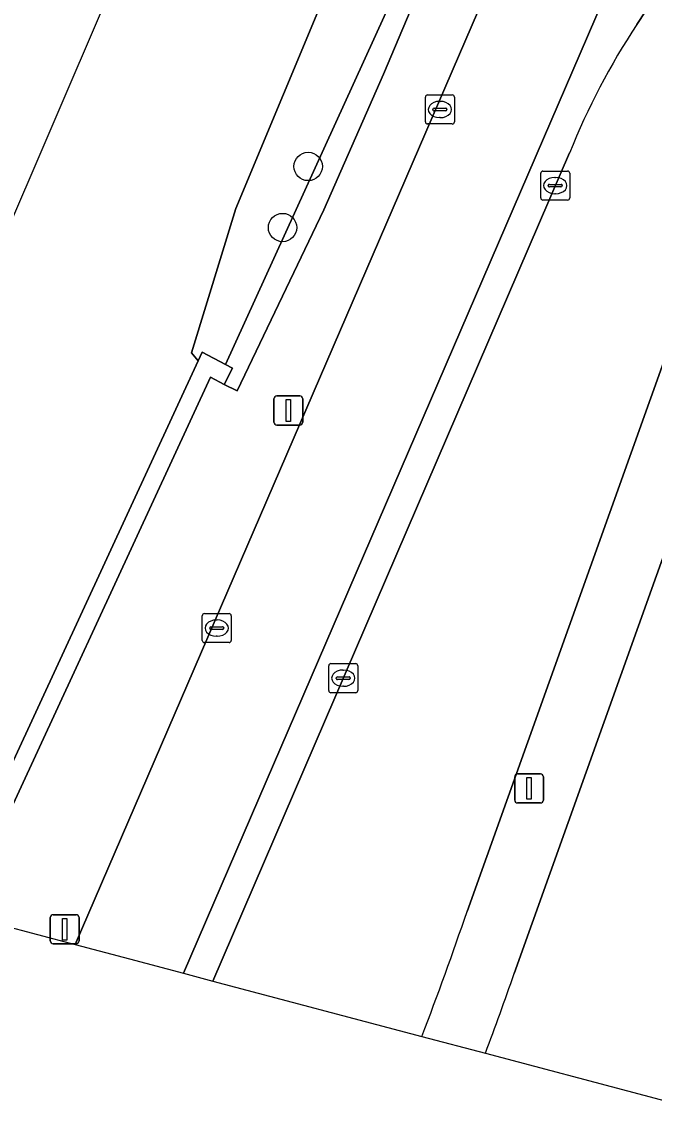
# Model space of a CAD drawing. Extents: x 161772 to 163126, y 383092 to 383917.
# Drawn here: x 161850.88 to 161872.66, y 383170.5 to 383207.99 of the extents above; entities that cross this region are included whole.
import ezdxf

# ---------------------------------------------------------------- set-up
doc = ezdxf.new("R2010")
doc.units = 0
for name, color, linetype in [('IMGEO_Berm_open', 7, 'Continuous'), ('IMGEO_Boom', 7, 'Continuous'), ('IMGEO_Fietspad_gesloten', 7, 'Continuous'), ('IMGEO_Gemengd_bos', 7, 'Continuous'), ('IMGEO_Groenvoorziening', 7, 'Continuous'), ('IMGEO_Kademuur', 7, 'Continuous'), ('IMGEO_Kolk', 7, 'Continuous'), ('IMGEO_Lichtmast', 7, 'Continuous'), ('IMGEO_Oever', 7, 'Continuous'), ('IMGEO_Rijbaan_lokaal_gesloten', 7, 'Continuous'), ('IMGEO_Voetpad_open', 7, 'Continuous'), ('IMGEO_Waterloop', 7, 'Continuous')]:
    doc.layers.add(name, color=color, linetype=linetype)

msp = doc.modelspace()

# ---------------------------------------------------------------- linework, layer by layer
at = {"layer": 'IMGEO_Berm_open'}
for points in [[(161872.064, 383207.898), (161874.759, 383212.006), (161872.703, 383212.933), (161856.447, 383175.219), (161857.465, 383174.949)], [(161857.465, 383174.949), (161869.749, 383203.472)]]:
    msp.add_lwpolyline(points, dxfattribs=at)
msp.add_arc((161892.604, 383194.336), 24.613, 146.5647, 158.2121, dxfattribs=at)
at = {"layer": 'IMGEO_Boom'}
for centre in [(161860.743, 383203.009), (161859.861, 383200.904)]:
    msp.add_circle(centre, 0.489, dxfattribs=at)
at = {"layer": 'IMGEO_Fietspad_gesloten'}
for points in [[(161871.401, 383219.5), (161852.715, 383176.208), (161854.584, 383175.713), (161856.447, 383175.219)], [(161856.447, 383175.219), (161872.703, 383212.933), (161874.666, 383217.487)]]:
    msp.add_lwpolyline(points, dxfattribs=at)
at = {"layer": 'IMGEO_Gemengd_bos'}
msp.add_lwpolyline([(161883.313, 383242.582), (161876.974, 383248.266), (161873.473, 383238.745), (161872.248, 383234.113), (161870.181, 383225.045), (161869.024, 383221.735), (161864.724, 383211.184), (161857.891, 383196.191), (161858.138, 383196.062), (161857.847, 383195.499), (161858.299, 383195.282), (161861.282, 383201.516), (161863.34, 383206.187), (161869.33, 383220.357), (161870.668, 383223.114)], dxfattribs=at)
at = {"layer": 'IMGEO_Groenvoorziening'}
msp.add_lwpolyline([(161866.848, 383172.461), (161877.756, 383169.569), (161892.349, 383188.984), (161892.876, 383189.685), (161891.182, 383190.179), (161891.094, 383189.335), (161880.189, 383192.412), (161879.18, 383192.72), (161875.176, 383193.943), (161874.603, 383194.118), (161867.84, 383175.212)], dxfattribs=at)
msp.add_arc((161719.189, 383227.294), 157.511, 339.62756, 340.69124, dxfattribs=at)
at = {"layer": 'IMGEO_Kademuur'}
msp.add_lwpolyline([(161848.819, 383177.242), (161848.819, 383177.242), (161857.383, 383195.746), (161857.847, 383195.499), (161858.138, 383196.062), (161857.891, 383196.191), (161857.092, 383196.61), (161856.954, 383196.313), (161848.202, 383177.405)], close=True, dxfattribs=at)
at = {"layer": 'IMGEO_Kolk'}
for p, q in [((161864.78, 383204.545), (161864.78, 383205.397)), ((161864.855, 383205.471), (161865.707, 383205.471)), ((161865.781, 383205.397), (161865.781, 383204.545)), ((161865.039, 383204.965), (161865.039, 383204.977)), ((161865.477, 383204.928), (161865.079, 383204.928)), ((161865.082, 383205.014), (161865.48, 383205.014)), ((161865.268, 383205.251), (161865.293, 383205.251)), ((161865.523, 383204.977), (161865.523, 383204.965)), ((161865.291, 383204.691), (161865.266, 383204.691)), ((161865.707, 383204.471), (161864.855, 383204.471)), ((161868.752, 383201.923), (161868.752, 383202.775)), ((161868.827, 383202.849), (161869.679, 383202.849)), ((161869.753, 383202.775), (161869.753, 383201.923)), ((161869.011, 383202.343), (161869.011, 383202.355)), ((161869.449, 383202.306), (161869.051, 383202.306)), ((161869.054, 383202.392), (161869.452, 383202.392)), ((161869.24, 383202.629), (161869.265, 383202.629)), ((161869.495, 383202.355), (161869.495, 383202.343)), ((161869.263, 383202.069), (161869.238, 383202.069)), ((161869.679, 383201.849), (161868.827, 383201.849)), ((161857.094, 383186.68), (161857.094, 383187.532)), ((161857.169, 383187.606), (161858.021, 383187.606)), ((161857.582, 383187.386), (161857.607, 383187.386)), ((161858.095, 383187.532), (161858.095, 383186.68)), ((161857.353, 383187.1), (161857.353, 383187.112)), ((161857.791, 383187.063), (161857.393, 383187.063)), ((161857.396, 383187.149), (161857.794, 383187.149)), ((161857.837, 383187.112), (161857.837, 383187.1)), ((161858.021, 383186.606), (161857.169, 383186.606)), ((161857.605, 383186.826), (161857.58, 383186.826)), ((161861.452, 383184.956), (161861.452, 383185.808)), ((161861.527, 383185.882), (161862.379, 383185.882)), ((161862.453, 383185.808), (161862.453, 383184.956)), ((161861.754, 383185.425), (161862.152, 383185.425)), ((161861.94, 383185.662), (161861.965, 383185.662)), ((161861.711, 383185.376), (161861.711, 383185.388)), ((161862.149, 383185.339), (161861.751, 383185.339)), ((161861.963, 383185.102), (161861.938, 383185.102)), ((161862.195, 383185.388), (161862.195, 383185.376)), ((161862.379, 383184.882), (161861.527, 383184.882))]:
    msp.add_line(p, q, dxfattribs=at)
for points in [[(161864.78, 383204.545), (161864.78, 383205.397)], [(161864.855, 383205.471), (161865.707, 383205.471)], [(161865.781, 383205.397), (161865.781, 383204.545)], [(161865.707, 383204.471), (161864.855, 383204.471)], [(161868.752, 383201.923), (161868.752, 383202.775)], [(161868.827, 383202.849), (161869.679, 383202.849)], [(161869.753, 383202.775), (161869.753, 383201.923)], [(161869.679, 383201.849), (161868.827, 383201.849)], [(161857.094, 383186.68), (161857.094, 383187.532)], [(161857.169, 383187.606), (161858.021, 383187.606)], [(161858.095, 383187.532), (161858.095, 383186.68)], [(161858.021, 383186.606), (161857.169, 383186.606)], [(161861.452, 383184.956), (161861.452, 383185.808)], [(161861.527, 383185.882), (161862.379, 383185.882)], [(161862.453, 383185.808), (161862.453, 383184.956)], [(161862.379, 383184.882), (161861.527, 383184.882)]]:
    msp.add_lwpolyline(points, dxfattribs=at)
for centre, radius, start, end in [((161864.857, 383205.395), 0.0765, 91.552, 178.448), ((161864.857, 383205.395), 0.0765, 91.552, 178.448), ((161865.705, 383205.395), 0.0765, 1.552, 88.448), ((161865.705, 383205.395), 0.0765, 1.552, 88.448), ((161865.079, 383204.974), 0.0403, 85.8775, 175.7526), ((161865.076, 383204.964), 0.0366, 178.938, 274.7102), ((161865.48, 383204.971), 0.043, 264.8664, 352.4533), ((161865.484, 383204.976), 0.0386, 1.7309, 96.639), ((161864.857, 383204.547), 0.0765, 181.552, 268.448), ((161864.857, 383204.547), 0.0765, 181.552, 268.448), ((161865.705, 383204.547), 0.0765, 271.552, 358.448), ((161865.705, 383204.547), 0.0765, 271.552, 358.448), ((161868.829, 383202.773), 0.0765, 91.552, 178.448), ((161868.829, 383202.773), 0.0765, 91.552, 178.448), ((161869.677, 383202.773), 0.0765, 1.552, 88.448), ((161869.677, 383202.773), 0.0765, 1.552, 88.448), ((161869.051, 383202.352), 0.0403, 85.8775, 175.7526), ((161869.048, 383202.342), 0.0366, 178.938, 274.7102), ((161869.452, 383202.349), 0.043, 264.8664, 352.4533), ((161869.456, 383202.354), 0.0386, 1.7309, 96.639), ((161868.829, 383201.925), 0.0765, 181.552, 268.448), ((161868.829, 383201.925), 0.0765, 181.552, 268.448), ((161869.677, 383201.925), 0.0765, 271.552, 358.448), ((161869.677, 383201.925), 0.0765, 271.552, 358.448), ((161857.171, 383187.53), 0.0765, 91.552, 178.448), ((161857.171, 383187.53), 0.0765, 91.552, 178.448), ((161858.019, 383187.53), 0.0765, 1.552, 88.448), ((161858.019, 383187.53), 0.0765, 1.552, 88.448), ((161857.393, 383187.109), 0.0403, 85.8775, 175.7526), ((161857.39, 383187.099), 0.0366, 178.938, 274.7102), ((161857.794, 383187.106), 0.043, 264.8664, 352.4533), ((161857.798, 383187.111), 0.0386, 1.7309, 96.639), ((161857.171, 383186.682), 0.0765, 181.552, 268.448), ((161857.171, 383186.682), 0.0765, 181.552, 268.448), ((161858.019, 383186.682), 0.0765, 271.552, 358.448), ((161858.019, 383186.682), 0.0765, 271.552, 358.448), ((161861.529, 383185.806), 0.0765, 91.552, 178.448), ((161861.529, 383185.806), 0.0765, 91.552, 178.448), ((161862.377, 383185.806), 0.0765, 1.552, 88.448), ((161862.377, 383185.806), 0.0765, 1.552, 88.448), ((161861.751, 383185.385), 0.0403, 85.8775, 175.7526), ((161862.156, 383185.387), 0.0386, 1.7309, 96.639), ((161861.748, 383185.375), 0.0366, 178.938, 274.7102), ((161862.152, 383185.382), 0.043, 264.8664, 352.4533), ((161861.529, 383184.958), 0.0765, 181.552, 268.448), ((161861.529, 383184.958), 0.0765, 181.552, 268.448), ((161862.377, 383184.958), 0.0765, 271.552, 358.448), ((161862.377, 383184.958), 0.0765, 271.552, 358.448)]:
    msp.add_arc(centre, radius, start, end, dxfattribs=at)
for centre, major_axis, ratio, start_param, end_param in [((161865.267, 383204.971), (-0.387, 0.002), 0.722429, 4.712389, 7.853982), ((161865.292, 383204.971), (-0.39, 0.002), 0.717154, 1.570796, 4.712389), ((161869.239, 383202.349), (-0.387, 0.002), 0.722429, 4.712389, 7.853982), ((161869.264, 383202.349), (-0.39, 0.002), 0.717154, 1.570796, 4.712389), ((161857.581, 383187.106), (-0.387, 0.002), 0.722429, 4.712389, 7.853982), ((161857.606, 383187.106), (-0.39, 0.002), 0.717154, 1.570796, 4.712389), ((161861.939, 383185.382), (-0.387, 0.002), 0.722429, 4.712389, 7.853982), ((161861.964, 383185.382), (-0.39, 0.002), 0.717154, 1.570796, 4.712389)]:
    msp.add_ellipse(centre, major_axis=major_axis, ratio=ratio, start_param=start_param, end_param=end_param, dxfattribs=at)
at = {"layer": 'IMGEO_Lichtmast'}
for p, q in [((161859.566, 383194.202), (161859.566, 383195.002)), ((161859.566, 383195.002), (161859.566, 383194.202)), ((161859.666, 383195.102), (161860.456, 383195.102)), ((161860.456, 383195.102), (161859.666, 383195.102)), ((161860.556, 383195.002), (161860.556, 383194.202)), ((161860.556, 383194.202), (161860.556, 383195.002)), ((161860.456, 383194.102), (161859.666, 383194.102)), ((161859.666, 383194.102), (161860.456, 383194.102)), ((161867.956, 383182.084), (161868.746, 383182.084)), ((161868.746, 383182.084), (161867.956, 383182.084)), ((161867.856, 383181.184), (161867.856, 383181.984)), ((161867.856, 383181.984), (161867.856, 383181.184)), ((161868.846, 383181.984), (161868.846, 383181.184)), ((161868.846, 383181.184), (161868.846, 383181.984)), ((161868.746, 383181.084), (161867.956, 383181.084)), ((161867.956, 383181.084), (161868.746, 383181.084)), ((161851.962, 383177.233), (161852.752, 383177.233)), ((161852.752, 383177.233), (161851.962, 383177.233)), ((161851.862, 383176.333), (161851.862, 383177.133)), ((161851.862, 383177.133), (161851.862, 383176.333)), ((161852.852, 383177.133), (161852.852, 383176.333)), ((161852.852, 383176.333), (161852.852, 383177.133)), ((161852.752, 383176.233), (161851.962, 383176.233)), ((161851.962, 383176.233), (161852.752, 383176.233))]:
    msp.add_line(p, q, dxfattribs=at)
for points in [[(161859.986, 383194.977), (161860.136, 383194.977), (161860.136, 383194.227), (161859.986, 383194.227), (161859.986, 383194.977)], [(161868.276, 383181.959), (161868.426, 383181.959), (161868.426, 383181.209), (161868.276, 383181.209), (161868.276, 383181.959)], [(161852.282, 383177.108), (161852.432, 383177.108), (161852.432, 383176.358), (161852.282, 383176.358), (161852.282, 383177.108)]]:
    msp.add_lwpolyline(points, dxfattribs=at)
for centre, start, end in [((161859.666, 383195.002), 90, 180), ((161859.666, 383195.002), 90, 180), ((161860.456, 383195.002), 0, 90), ((161860.456, 383195.002), 360, 90), ((161859.666, 383194.202), 180, 270), ((161859.666, 383194.202), 180, 270), ((161860.456, 383194.202), 270, 0), ((161860.456, 383194.202), 270, 0), ((161867.956, 383181.984), 90, 180), ((161867.956, 383181.984), 90, 180), ((161868.746, 383181.984), 0, 90), ((161868.746, 383181.984), 360, 90), ((161867.956, 383181.184), 180, 270), ((161867.956, 383181.184), 180, 270), ((161868.746, 383181.184), 270, 0), ((161868.746, 383181.184), 270, 0), ((161851.962, 383177.133), 90, 180), ((161851.962, 383177.133), 90, 180), ((161852.752, 383177.133), 0, 90), ((161852.752, 383177.133), 360, 90), ((161851.962, 383176.333), 180, 270), ((161851.962, 383176.333), 180, 270), ((161852.752, 383176.333), 270, 0), ((161852.752, 383176.333), 270, 0)]:
    msp.add_arc(centre, 0.1, start, end, dxfattribs=at)
at = {"layer": 'IMGEO_Oever'}
msp.add_lwpolyline([(161869.302, 383231.985), (161868.398, 383226.427), (161866.576, 383222.427), (161864.813, 383217.324), (161858.249, 383201.562), (161856.73, 383196.59), (161856.954, 383196.313), (161857.092, 383196.61), (161857.891, 383196.191), (161864.724, 383211.184), (161869.024, 383221.735), (161870.181, 383225.045), (161872.248, 383234.113)], dxfattribs=at)
at = {"layer": 'IMGEO_Rijbaan_lokaal_gesloten'}
for points in [[(161880.687, 383221.637), (161878.774, 383218.114), (161874.759, 383212.006), (161872.064, 383207.898)], [(161869.749, 383203.472), (161857.465, 383174.949)], [(161866.219, 383177.346), (161873.961, 383198.991)], [(161857.465, 383174.949), (161864.663, 383173.041)]]:
    msp.add_lwpolyline(points, dxfattribs=at)
for centre, radius, start, end in [((161892.604, 383194.336), 24.613, 146.5647, 158.2121), ((161728.746, 383224.589), 145.364, 339.23027, 341.03472)]:
    msp.add_arc(centre, radius, start, end, dxfattribs=at)
at = {"layer": 'IMGEO_Voetpad_open'}
for points in [[(161870.668, 383223.114), (161869.33, 383220.357), (161863.34, 383206.187), (161861.282, 383201.516), (161858.299, 383195.282), (161857.847, 383195.499), (161857.383, 383195.746), (161848.819, 383177.242), (161848.819, 383177.242), (161852.715, 383176.208)], [(161867.84, 383175.212), (161874.603, 383194.118), (161874.63, 383194.193), (161877.866, 383202.034), (161878.068, 383202.522), (161880.303, 383207.663), (161882.06, 383211.706), (161883.381, 383214.421), (161885.419, 383218.223), (161886.699, 383220.612)], [(161852.715, 383176.208), (161871.401, 383219.5)], [(161873.961, 383198.991), (161866.219, 383177.346)], [(161864.663, 383173.041), (161866.848, 383172.461)]]:
    msp.add_lwpolyline(points, dxfattribs=at)
for centre, radius, start, end in [((161728.746, 383224.589), 145.364, 339.23027, 341.03472), ((161719.189, 383227.294), 157.511, 339.62756, 340.69124)]:
    msp.add_arc(centre, radius, start, end, dxfattribs=at)
at = {"layer": 'IMGEO_Waterloop'}
for points in [[(161776.244, 383589.61), (161778.284, 383505.12), (161790.6, 383486.558), (161849.991, 383470.088), (161903.645, 383424.673), (161918.25, 383394.855), (161926.064, 383360.514), (161921.083, 383335.736), (161896.051, 383297.648), (161887.994, 383285.389), (161863.101, 383230.489), (161841.142, 383179.277)], [(161848.202, 383177.405), (161856.954, 383196.313), (161856.73, 383196.59), (161858.249, 383201.562), (161864.813, 383217.324), (161866.576, 383222.427), (161868.398, 383226.427), (161869.302, 383231.985), (161870.924, 383238.988), (161872.559, 383243.973), (161875.104, 383250), (161877.623, 383255.51), (161879.605, 383260.248), (161881.687, 383265.787), (161883.112, 383268.88), (161884.04, 383270.529)]]:
    msp.add_lwpolyline(points, dxfattribs=at)

doc.saveas('drawing.dxf')
